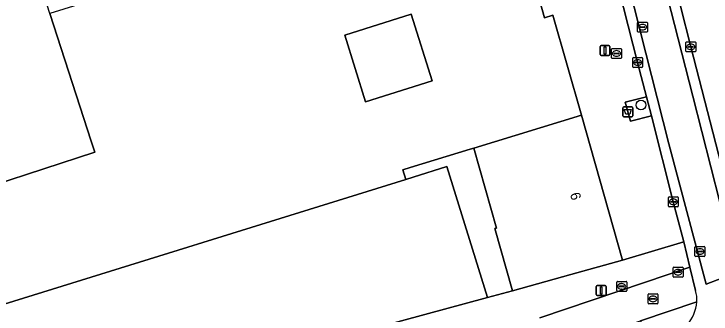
# Model space of a CAD drawing. Extents: x 161087 to 161926, y 382572 to 383873.
# Drawn here: x 161640.7 to 161710.9, y 382813.2 to 382843.4 of the extents above; entities that cross this region are included whole.
import ezdxf

# ---------------------------------------------------------------- set-up
doc = ezdxf.new("R2010")
doc.units = 0
for name, color, linetype in [('IMGEO_Afvalbak', 7, 'Continuous'), ('IMGEO_Boom', 7, 'Continuous'), ('IMGEO_Erf', 7, 'Continuous'), ('IMGEO_Fietspad_gesloten', 7, 'Continuous'), ('IMGEO_Groenvoorziening', 7, 'Continuous'), ('IMGEO_Kolk', 7, 'Continuous'), ('IMGEO_Lichtmast', 7, 'Continuous'), ('IMGEO_Meer_plas_ven_vijver', 7, 'Continuous'), ('IMGEO_Pand', 7, 'Continuous'), ('IMGEO_Pand_nummerreeks', 7, 'Continuous'), ('IMGEO_Rijbaan_lokaal_gesloten', 7, 'Continuous'), ('IMGEO_Rijbaan_lokaal_open', 7, 'Continuous'), ('IMGEO_Rioolput', 7, 'Continuous'), ('IMGEO_Voetpad_open', 7, 'Continuous')]:
    doc.layers.add(name, color=color, linetype=linetype)

msp = doc.modelspace()

# ---------------------------------------------------------------- linework, layer by layer
at = {"layer": 'IMGEO_Afvalbak'}
for p, q in [((161702.007, 382833.148), (161702.007, 382833.948)), ((161702.007, 382833.948), (161702.007, 382833.148)), ((161702.107, 382834.048), (161702.897, 382834.048)), ((161702.897, 382834.048), (161702.107, 382834.048)), ((161702.997, 382833.948), (161702.997, 382833.148)), ((161702.997, 382833.148), (161702.997, 382833.948)), ((161702.897, 382833.048), (161702.107, 382833.048)), ((161702.107, 382833.048), (161702.897, 382833.048))]:
    msp.add_line(p, q, dxfattribs=at)
msp.add_lwpolyline([(161702.15, 382833.762), (161702.854, 382833.762), (161702.705, 382833.292), (161702.299, 382833.292), (161702.15, 382833.762)], dxfattribs=at)
for centre, start, end in [((161702.107, 382833.948), 90, 180), ((161702.107, 382833.948), 90, 180), ((161702.897, 382833.948), 0, 90), ((161702.897, 382833.948), 360, 90), ((161702.107, 382833.148), 180, 270), ((161702.107, 382833.148), 180, 270), ((161702.897, 382833.148), 270, 0), ((161702.897, 382833.148), 270, 0)]:
    msp.add_arc(centre, 0.1, start, end, dxfattribs=at)
at = {"layer": 'IMGEO_Boom'}
msp.add_circle((161703.829, 382834.224), 0.489, dxfattribs=at)
at = {"layer": 'IMGEO_Erf'}
msp.add_lwpolyline([(161682.82, 382836.647), (161680.721, 382843.342), (161674.026, 382841.242), (161676.125, 382834.548)], close=True, dxfattribs=at)
at = {"layer": 'IMGEO_Fietspad_gesloten'}
for points in [[(161709.334, 382815.58), (161708.762, 382817.931), (161704.199, 382816.39), (161693.655, 382812.828)], [(161590.845, 382774.955), (161600.424, 382778.175), (161606.867, 382780.274), (161620.39, 382784.782), (161636.138, 382789.999), (161645.193, 382792.972), (161647.376, 382793.71), (161647.995, 382793.914), (161673.571, 382802.349), (161674.047, 382802.506), (161679.239, 382804.225), (161681.775, 382805.065), (161703.785, 382812.521), (161709.459, 382814.438)]]:
    msp.add_lwpolyline(points, dxfattribs=at)
msp.add_arc((161705.421, 382814.574), 4.04, 358.07236, 14.42077, dxfattribs=at)
at = {"layer": 'IMGEO_Groenvoorziening'}
msp.add_lwpolyline([(161704.4, 382835.052), (161702.243, 382834.521), (161702.763, 382832.593), (161704.901, 382833.128)], close=True, dxfattribs=at)
at = {"layer": 'IMGEO_Kolk'}
for p, q in [((161708.348, 382839.647), (161708.348, 382840.499)), ((161708.423, 382840.573), (161709.275, 382840.573)), ((161708.836, 382840.353), (161708.861, 382840.353)), ((161709.349, 382840.499), (161709.349, 382839.647)), ((161709.275, 382839.573), (161708.423, 382839.573)), ((161708.607, 382840.067), (161708.607, 382840.079)), ((161709.045, 382840.03), (161708.647, 382840.03)), ((161708.65, 382840.116), (161709.048, 382840.116)), ((161708.859, 382839.793), (161708.834, 382839.793)), ((161709.091, 382840.079), (161709.091, 382840.067)), ((161702.996, 382838.07), (161702.996, 382838.922)), ((161703.071, 382838.996), (161703.923, 382838.996)), ((161703.484, 382838.776), (161703.509, 382838.776)), ((161703.997, 382838.922), (161703.997, 382838.07)), ((161703.255, 382838.49), (161703.255, 382838.502)), ((161703.693, 382838.453), (161703.295, 382838.453)), ((161703.298, 382838.539), (161703.696, 382838.539)), ((161703.507, 382838.216), (161703.482, 382838.216)), ((161703.739, 382838.502), (161703.739, 382838.49)), ((161703.923, 382837.996), (161703.071, 382837.996)), ((161706.585, 382824.076), (161706.585, 382824.928)), ((161706.66, 382825.002), (161707.512, 382825.002)), ((161707.073, 382824.782), (161707.098, 382824.782)), ((161707.586, 382824.928), (161707.586, 382824.076)), ((161706.844, 382824.496), (161706.844, 382824.508)), ((161707.282, 382824.459), (161706.884, 382824.459)), ((161706.887, 382824.545), (161707.285, 382824.545)), ((161707.096, 382824.222), (161707.071, 382824.222)), ((161707.328, 382824.508), (161707.328, 382824.496)), ((161707.512, 382824.002), (161706.66, 382824.002)), ((161701.397, 382815.571), (161701.397, 382816.423)), ((161701.472, 382816.497), (161702.324, 382816.497)), ((161702.398, 382816.423), (161702.398, 382815.571)), ((161701.656, 382815.991), (161701.656, 382816.003)), ((161702.094, 382815.954), (161701.696, 382815.954)), ((161701.699, 382816.04), (161702.097, 382816.04)), ((161701.908, 382815.717), (161701.883, 382815.717)), ((161701.885, 382816.277), (161701.91, 382816.277)), ((161702.14, 382816.003), (161702.14, 382815.991)), ((161702.324, 382815.497), (161701.472, 382815.497))]:
    msp.add_line(p, q, dxfattribs=at)
for points in [[(161708.348, 382839.647), (161708.348, 382840.499)], [(161708.423, 382840.573), (161709.275, 382840.573)], [(161709.349, 382840.499), (161709.349, 382839.647)], [(161709.275, 382839.573), (161708.423, 382839.573)], [(161702.996, 382838.07), (161702.996, 382838.922)], [(161703.071, 382838.996), (161703.923, 382838.996)], [(161703.997, 382838.922), (161703.997, 382838.07)], [(161703.923, 382837.996), (161703.071, 382837.996)], [(161706.585, 382824.076), (161706.585, 382824.928)], [(161706.66, 382825.002), (161707.512, 382825.002)], [(161707.586, 382824.928), (161707.586, 382824.076)], [(161707.512, 382824.002), (161706.66, 382824.002)], [(161701.397, 382815.571), (161701.397, 382816.423)], [(161701.472, 382816.497), (161702.324, 382816.497)], [(161702.398, 382816.423), (161702.398, 382815.571)], [(161702.324, 382815.497), (161701.472, 382815.497)]]:
    msp.add_lwpolyline(points, dxfattribs=at)
for centre, radius, start, end in [((161708.425, 382840.497), 0.0765, 91.55205, 178.44795), ((161708.425, 382840.497), 0.0765, 91.55205, 178.44795), ((161709.273, 382840.497), 0.0765, 1.55205, 88.44795), ((161709.273, 382840.497), 0.0765, 1.55205, 88.44795), ((161708.425, 382839.649), 0.0765, 181.55205, 268.44795), ((161708.425, 382839.649), 0.0765, 181.55205, 268.44795), ((161708.647, 382840.076), 0.0403, 85.87752, 175.75265), ((161708.644, 382840.066), 0.0366, 178.93798, 274.71019), ((161709.048, 382840.073), 0.043, 264.86636, 352.45326), ((161709.052, 382840.078), 0.0386, 1.73085, 96.63898), ((161709.273, 382839.649), 0.0765, 271.55205, 358.44795), ((161709.273, 382839.649), 0.0765, 271.55205, 358.44795), ((161703.073, 382838.92), 0.0765, 91.55205, 178.44795), ((161703.073, 382838.92), 0.0765, 91.55205, 178.44795), ((161703.921, 382838.92), 0.0765, 1.55205, 88.44795), ((161703.921, 382838.92), 0.0765, 1.55205, 88.44795), ((161703.073, 382838.072), 0.0765, 181.55205, 268.44795), ((161703.073, 382838.072), 0.0765, 181.55205, 268.44795), ((161703.295, 382838.499), 0.0403, 85.87752, 175.75265), ((161703.292, 382838.489), 0.0366, 178.93798, 274.71019), ((161703.696, 382838.496), 0.043, 264.86636, 352.45326), ((161703.7, 382838.501), 0.0386, 1.73085, 96.63898), ((161703.921, 382838.072), 0.0765, 271.55205, 358.44795), ((161703.921, 382838.072), 0.0765, 271.55205, 358.44795), ((161706.662, 382824.926), 0.0765, 91.55205, 178.44795), ((161706.662, 382824.926), 0.0765, 91.55205, 178.44795), ((161707.51, 382824.926), 0.0765, 1.55205, 88.44795), ((161707.51, 382824.926), 0.0765, 1.55205, 88.44795), ((161706.662, 382824.078), 0.0765, 181.55205, 268.44795), ((161706.662, 382824.078), 0.0765, 181.55205, 268.44795), ((161706.884, 382824.505), 0.0403, 85.87752, 175.75265), ((161706.881, 382824.495), 0.0366, 178.93798, 274.71019), ((161707.285, 382824.502), 0.043, 264.86636, 352.45326), ((161707.289, 382824.507), 0.0386, 1.73085, 96.63898), ((161707.51, 382824.078), 0.0765, 271.55205, 358.44795), ((161707.51, 382824.078), 0.0765, 271.55205, 358.44795), ((161701.474, 382816.421), 0.0765, 91.55205, 178.44795), ((161701.474, 382816.421), 0.0765, 91.55205, 178.44795), ((161702.322, 382816.421), 0.0765, 1.55205, 88.44795), ((161702.322, 382816.421), 0.0765, 1.55205, 88.44795), ((161701.696, 382816), 0.0403, 85.87752, 175.75265), ((161701.693, 382815.99), 0.0366, 178.93798, 274.71019), ((161702.097, 382815.997), 0.043, 264.86636, 352.45326), ((161702.101, 382816.002), 0.0386, 1.73085, 96.63898), ((161701.474, 382815.573), 0.0765, 181.55205, 268.44795), ((161701.474, 382815.573), 0.0765, 181.55205, 268.44795), ((161702.322, 382815.573), 0.0765, 271.55205, 358.44795), ((161702.322, 382815.573), 0.0765, 271.55205, 358.44795)]:
    msp.add_arc(centre, radius, start, end, dxfattribs=at)
for centre, major_axis, ratio, start_param, end_param in [((161708.835, 382840.073), (-0.387, 0.002), 0.722429, 4.712389, 7.853982), ((161708.86, 382840.073), (-0.39, 0.002), 0.717154, 1.570796, 4.712389), ((161703.483, 382838.496), (-0.387, 0.002), 0.722429, 4.712389, 7.853982), ((161703.508, 382838.496), (-0.39, 0.002), 0.717154, 1.570796, 4.712389), ((161707.072, 382824.502), (-0.387, 0.002), 0.722429, 4.712389, 7.853982), ((161707.097, 382824.502), (-0.39, 0.002), 0.717154, 1.570796, 4.712389), ((161701.884, 382815.997), (-0.387, 0.002), 0.722429, 4.712389, 7.853982), ((161701.909, 382815.997), (-0.39, 0.002), 0.717154, 1.570796, 4.712389)]:
    msp.add_ellipse(centre, major_axis=major_axis, ratio=ratio, start_param=start_param, end_param=end_param, dxfattribs=at)
at = {"layer": 'IMGEO_Lichtmast'}
for p, q in [((161699.815, 382840.195), (161700.605, 382840.195)), ((161700.605, 382840.195), (161699.815, 382840.195)), ((161699.715, 382839.295), (161699.715, 382840.095)), ((161699.715, 382840.095), (161699.715, 382839.295)), ((161700.705, 382840.095), (161700.705, 382839.295)), ((161700.705, 382839.295), (161700.705, 382840.095)), ((161700.605, 382839.195), (161699.815, 382839.195)), ((161699.815, 382839.195), (161700.605, 382839.195)), ((161699.327, 382815.179), (161699.327, 382815.979)), ((161699.327, 382815.979), (161699.327, 382815.179)), ((161699.427, 382816.079), (161700.217, 382816.079)), ((161700.217, 382816.079), (161699.427, 382816.079)), ((161700.317, 382815.979), (161700.317, 382815.179)), ((161700.317, 382815.179), (161700.317, 382815.979)), ((161700.217, 382815.079), (161699.427, 382815.079)), ((161699.427, 382815.079), (161700.217, 382815.079))]:
    msp.add_line(p, q, dxfattribs=at)
for points in [[(161700.135, 382840.07), (161700.285, 382840.07), (161700.285, 382839.32), (161700.135, 382839.32), (161700.135, 382840.07)], [(161699.747, 382815.954), (161699.897, 382815.954), (161699.897, 382815.204), (161699.747, 382815.204), (161699.747, 382815.954)]]:
    msp.add_lwpolyline(points, dxfattribs=at)
for centre, start, end in [((161699.815, 382840.095), 90, 180), ((161699.815, 382840.095), 90, 180), ((161700.605, 382840.095), 0, 90), ((161700.605, 382840.095), 360, 90), ((161699.815, 382839.295), 180, 270), ((161699.815, 382839.295), 180, 270), ((161700.605, 382839.295), 270, 0), ((161700.605, 382839.295), 270, 0), ((161699.427, 382815.979), 90, 180), ((161699.427, 382815.979), 90, 180), ((161700.217, 382815.979), 0, 90), ((161700.217, 382815.979), 360, 90), ((161699.427, 382815.179), 180, 270), ((161699.427, 382815.179), 180, 270), ((161700.217, 382815.179), 270, 0), ((161700.217, 382815.179), 270, 0)]:
    msp.add_arc(centre, 0.1, start, end, dxfattribs=at)
at = {"layer": 'IMGEO_Meer_plas_ven_vijver'}
msp.add_lwpolyline([(161644.343, 382843.408), (161642.146, 382850.243), (161636.715, 382848.461), (161626.376, 382852.28), (161618.167, 382830.117), (161633.434, 382824.448), (161648.877, 382829.471), (161648.514, 382830.587)], close=True, dxfattribs=at)
at = {"layer": 'IMGEO_Pand'}
msp.add_lwpolyline([(161637.768, 382813.613), (161680.177, 382826.756), (161679.882, 382827.712), (161680.61, 382827.931), (161686.642, 382829.778), (161686.999, 382829.887), (161697.829, 382833.205), (161694.964, 382843.246), (161694.128, 382843.001), (161693.662, 382844.646), (161694.563, 382844.914), (161691.725, 382855.466), (161680.693, 382852.454), (161678.2, 382851.661), (161670.734, 382849.286), (161669.995, 382851.601), (161657.74, 382847.648), (161657.168, 382847.464), (161653.832, 382846.388), (161653.681, 382846.339), (161644.343, 382843.408), (161648.514, 382830.587), (161648.877, 382829.471), (161633.434, 382824.448)], dxfattribs=at)
for points in [[(161674.026, 382841.242), (161680.721, 382843.342), (161682.82, 382836.647), (161676.125, 382834.548)], [(161697.829, 382833.205), (161686.999, 382829.887), (161689.278, 382821.844), (161689.124, 382821.802), (161690.898, 382815.569), (161696.767, 382817.195), (161701.984, 382818.641)], [(161688.4, 382814.886), (161684.295, 382828.033), (161680.902, 382826.981), (161680.177, 382826.756), (161637.768, 382813.613), (161637.055, 382815.912), (161632.654, 382814.494), (161630.959, 382813.948), (161635.191, 382800.49), (161641.161, 382802.095), (161653.909, 382805.547), (161653.642, 382806.49), (161658.509, 382808.046), (161658.838, 382806.882)]]:
    msp.add_lwpolyline(points, close=True, dxfattribs=at)
at = {"layer": 'IMGEO_Rijbaan_lokaal_gesloten'}
msp.add_lwpolyline([(161695.87, 382872.975), (161698.627, 382861.752), (161702.574, 382846.327), (161706.644, 382830.329), (161710.392, 382816.221), (161713.528, 382817.435), (161712.687, 382820.916), (161709.044, 382835.129), (161705.035, 382850.873), (161701.175, 382865.991)], dxfattribs=at)
at = {"layer": 'IMGEO_Rijbaan_lokaal_open'}
for points in [[(161698.621, 382876.523), (161701.175, 382865.991), (161705.035, 382850.873), (161709.044, 382835.129), (161712.687, 382820.916), (161713.528, 382817.435), (161710.392, 382816.221), (161706.644, 382830.329), (161702.574, 382846.327), (161698.627, 382861.752), (161695.87, 382872.975)], [(161713.496, 382821.957), (161712.459, 382826.04), (161708.849, 382840.073), (161707.818, 382844.148), (161707.282, 382846.251), (161706.789, 382848.149), (161705.537, 382853.076), (161705.31, 382853.731), (161702.647, 382864.239), (161702.602, 382864.425), (161702.131, 382866.389), (161701.718, 382868.081), (161700.307, 382874.093)], [(161694.662, 382873.552), (161696.356, 382866.524), (161698.571, 382857.733), (161700.177, 382851.568), (161703.497, 382838.496), (161704.4, 382835.052), (161704.901, 382833.128), (161707.086, 382824.502), (161708.131, 382820.483), (161708.762, 382817.931), (161709.334, 382815.58)]]:
    msp.add_lwpolyline(points, dxfattribs=at)
for centre, radius, start, end in [((161705.421, 382814.574), 4.04, 358.07236, 14.42077), ((161705.072, 382814.912), 4.412, 288.14098, 353.83272)]:
    msp.add_arc(centre, radius, start, end, dxfattribs=at)
at = {"layer": 'IMGEO_Rioolput'}
for p, q in [((161703.487, 382841.622), (161703.487, 382842.474)), ((161703.562, 382842.548), (161704.414, 382842.548)), ((161703.975, 382842.328), (161704, 382842.328)), ((161704.488, 382842.474), (161704.488, 382841.622)), ((161703.746, 382842.042), (161703.746, 382842.054)), ((161704.184, 382842.005), (161703.786, 382842.005)), ((161703.789, 382842.091), (161704.187, 382842.091)), ((161703.998, 382841.768), (161703.973, 382841.768)), ((161704.23, 382842.054), (161704.23, 382842.042)), ((161704.414, 382841.548), (161703.562, 382841.548)), ((161700.867, 382838.983), (161700.867, 382839.835)), ((161700.942, 382839.909), (161701.794, 382839.909)), ((161701.169, 382839.452), (161701.567, 382839.452)), ((161701.355, 382839.689), (161701.38, 382839.689)), ((161701.868, 382839.835), (161701.868, 382838.983)), ((161701.794, 382838.909), (161700.942, 382838.909)), ((161701.126, 382839.403), (161701.126, 382839.415)), ((161701.564, 382839.366), (161701.166, 382839.366)), ((161701.378, 382839.129), (161701.353, 382839.129)), ((161701.61, 382839.415), (161701.61, 382839.403)), ((161709.265, 382819.081), (161709.265, 382819.933)), ((161709.34, 382820.007), (161710.192, 382820.007)), ((161710.266, 382819.933), (161710.266, 382819.081)), ((161709.524, 382819.501), (161709.524, 382819.513)), ((161709.962, 382819.464), (161709.564, 382819.464)), ((161709.567, 382819.55), (161709.965, 382819.55)), ((161709.776, 382819.227), (161709.751, 382819.227)), ((161709.753, 382819.787), (161709.778, 382819.787)), ((161710.008, 382819.513), (161710.008, 382819.501)), ((161710.192, 382819.007), (161709.34, 382819.007)), ((161707.063, 382816.996), (161707.063, 382817.848)), ((161707.138, 382817.922), (161707.99, 382817.922)), ((161708.064, 382817.848), (161708.064, 382816.996)), ((161707.322, 382817.416), (161707.322, 382817.428)), ((161707.76, 382817.379), (161707.362, 382817.379)), ((161707.365, 382817.465), (161707.763, 382817.465)), ((161707.574, 382817.142), (161707.549, 382817.142)), ((161707.551, 382817.702), (161707.576, 382817.702)), ((161707.806, 382817.428), (161707.806, 382817.416)), ((161707.99, 382816.922), (161707.138, 382816.922)), ((161704.542, 382814.317), (161704.542, 382815.169)), ((161704.617, 382815.243), (161705.469, 382815.243)), ((161705.03, 382815.023), (161705.055, 382815.023)), ((161705.543, 382815.169), (161705.543, 382814.317)), ((161705.469, 382814.243), (161704.617, 382814.243)), ((161704.801, 382814.737), (161704.801, 382814.749)), ((161705.239, 382814.7), (161704.841, 382814.7)), ((161704.844, 382814.786), (161705.242, 382814.786)), ((161705.053, 382814.463), (161705.028, 382814.463)), ((161705.285, 382814.749), (161705.285, 382814.737))]:
    msp.add_line(p, q, dxfattribs=at)
for points in [[(161703.487, 382841.622), (161703.487, 382842.474)], [(161703.562, 382842.548), (161704.414, 382842.548)], [(161704.488, 382842.474), (161704.488, 382841.622)], [(161704.414, 382841.548), (161703.562, 382841.548)], [(161700.867, 382838.983), (161700.867, 382839.835)], [(161700.942, 382839.909), (161701.794, 382839.909)], [(161701.868, 382839.835), (161701.868, 382838.983)], [(161701.794, 382838.909), (161700.942, 382838.909)], [(161709.265, 382819.081), (161709.265, 382819.933)], [(161709.34, 382820.007), (161710.192, 382820.007)], [(161710.266, 382819.933), (161710.266, 382819.081)], [(161710.192, 382819.007), (161709.34, 382819.007)], [(161707.063, 382816.996), (161707.063, 382817.848)], [(161707.138, 382817.922), (161707.99, 382817.922)], [(161708.064, 382817.848), (161708.064, 382816.996)], [(161707.99, 382816.922), (161707.138, 382816.922)], [(161704.542, 382814.317), (161704.542, 382815.169)], [(161704.617, 382815.243), (161705.469, 382815.243)], [(161705.543, 382815.169), (161705.543, 382814.317)], [(161705.469, 382814.243), (161704.617, 382814.243)]]:
    msp.add_lwpolyline(points, dxfattribs=at)
for centre, radius, start, end in [((161703.564, 382842.472), 0.0765, 91.55205, 178.44795), ((161703.564, 382842.472), 0.0765, 91.55205, 178.44795), ((161704.412, 382842.472), 0.0765, 1.55205, 88.44795), ((161704.412, 382842.472), 0.0765, 1.55205, 88.44795), ((161703.564, 382841.624), 0.0765, 181.55205, 268.44795), ((161703.564, 382841.624), 0.0765, 181.55205, 268.44795), ((161703.786, 382842.051), 0.0403, 85.87752, 175.75265), ((161703.783, 382842.041), 0.0366, 178.93798, 274.71019), ((161704.187, 382842.048), 0.043, 264.86636, 352.45326), ((161704.191, 382842.053), 0.0386, 1.73085, 96.63898), ((161704.412, 382841.624), 0.0765, 271.55205, 358.44795), ((161704.412, 382841.624), 0.0765, 271.55205, 358.44795), ((161700.944, 382839.833), 0.0765, 91.55205, 178.44795), ((161700.944, 382839.833), 0.0765, 91.55205, 178.44795), ((161701.166, 382839.412), 0.0403, 85.87752, 175.75265), ((161701.571, 382839.414), 0.0386, 1.73085, 96.63898), ((161701.792, 382839.833), 0.0765, 1.55205, 88.44795), ((161701.792, 382839.833), 0.0765, 1.55205, 88.44795), ((161700.944, 382838.985), 0.0765, 181.55205, 268.44795), ((161700.944, 382838.985), 0.0765, 181.55205, 268.44795), ((161701.163, 382839.402), 0.0366, 178.93798, 274.71019), ((161701.567, 382839.409), 0.043, 264.86636, 352.45326), ((161701.792, 382838.985), 0.0765, 271.55205, 358.44795), ((161701.792, 382838.985), 0.0765, 271.55205, 358.44795), ((161709.342, 382819.931), 0.0765, 91.55205, 178.44795), ((161709.342, 382819.931), 0.0765, 91.55205, 178.44795), ((161710.19, 382819.931), 0.0765, 1.55205, 88.44795), ((161710.19, 382819.931), 0.0765, 1.55205, 88.44795), ((161709.564, 382819.51), 0.0403, 85.87752, 175.75265), ((161709.561, 382819.5), 0.0366, 178.93798, 274.71019), ((161709.965, 382819.507), 0.043, 264.86636, 352.45326), ((161709.969, 382819.512), 0.0386, 1.73085, 96.63898), ((161709.342, 382819.083), 0.0765, 181.55205, 268.44795), ((161709.342, 382819.083), 0.0765, 181.55205, 268.44795), ((161710.19, 382819.083), 0.0765, 271.55205, 358.44795), ((161710.19, 382819.083), 0.0765, 271.55205, 358.44795), ((161707.14, 382817.846), 0.0765, 91.55205, 178.44795), ((161707.14, 382817.846), 0.0765, 91.55205, 178.44795), ((161707.988, 382817.846), 0.0765, 1.55205, 88.44795), ((161707.988, 382817.846), 0.0765, 1.55205, 88.44795), ((161707.362, 382817.425), 0.0403, 85.87752, 175.75265), ((161707.359, 382817.415), 0.0366, 178.93798, 274.71019), ((161707.763, 382817.422), 0.043, 264.86636, 352.45326), ((161707.767, 382817.427), 0.0386, 1.73085, 96.63898), ((161707.14, 382816.998), 0.0765, 181.55205, 268.44795), ((161707.14, 382816.998), 0.0765, 181.55205, 268.44795), ((161707.988, 382816.998), 0.0765, 271.55205, 358.44795), ((161707.988, 382816.998), 0.0765, 271.55205, 358.44795), ((161704.619, 382815.167), 0.0765, 91.55205, 178.44795), ((161704.619, 382815.167), 0.0765, 91.55205, 178.44795), ((161705.467, 382815.167), 0.0765, 1.55205, 88.44795), ((161705.467, 382815.167), 0.0765, 1.55205, 88.44795), ((161704.619, 382814.319), 0.0765, 181.55205, 268.44795), ((161704.619, 382814.319), 0.0765, 181.55205, 268.44795), ((161704.841, 382814.746), 0.0403, 85.87752, 175.75265), ((161704.838, 382814.736), 0.0366, 178.93798, 274.71019), ((161705.242, 382814.743), 0.043, 264.86636, 352.45326), ((161705.246, 382814.748), 0.0386, 1.73085, 96.63898), ((161705.467, 382814.319), 0.0765, 271.55205, 358.44795), ((161705.467, 382814.319), 0.0765, 271.55205, 358.44795)]:
    msp.add_arc(centre, radius, start, end, dxfattribs=at)
for centre, major_axis, ratio, start_param, end_param in [((161703.974, 382842.048), (-0.387, 0.002), 0.722429, 4.712389, 7.853982), ((161703.999, 382842.048), (-0.39, 0.002), 0.717154, 1.570796, 4.712389), ((161701.354, 382839.409), (-0.387, 0.002), 0.722429, 4.712389, 7.853982), ((161701.379, 382839.409), (-0.39, 0.002), 0.717154, 1.570796, 4.712389), ((161709.752, 382819.507), (-0.387, 0.002), 0.722429, 4.712389, 7.853982), ((161709.777, 382819.507), (-0.39, 0.002), 0.717154, 1.570796, 4.712389), ((161707.55, 382817.422), (-0.387, 0.002), 0.722429, 4.712389, 7.853982), ((161707.575, 382817.422), (-0.39, 0.002), 0.717154, 1.570796, 4.712389), ((161705.029, 382814.743), (-0.387, 0.002), 0.722429, 4.712389, 7.853982), ((161705.054, 382814.743), (-0.39, 0.002), 0.717154, 1.570796, 4.712389)]:
    msp.add_ellipse(centre, major_axis=major_axis, ratio=ratio, start_param=start_param, end_param=end_param, dxfattribs=at)
at = {"layer": 'IMGEO_Voetpad_open'}
for points in [[(161700.307, 382874.093), (161701.718, 382868.081), (161702.131, 382866.389), (161705.449, 382867.212), (161705.935, 382865.251), (161702.602, 382864.425), (161702.647, 382864.239), (161705.31, 382853.731), (161705.537, 382853.076), (161706.789, 382848.149), (161709.996, 382848.98), (161710.479, 382847.074), (161707.282, 382846.251), (161707.818, 382844.148), (161708.849, 382840.073), (161712.459, 382826.04), (161713.496, 382821.957)], [(161689.676, 382867.832), (161688.728, 382867.603), (161688.937, 382866.657), (161689.801, 382863.028), (161691.003, 382857.976), (161691.085, 382857.708), (161691.725, 382855.466), (161694.563, 382844.914), (161693.662, 382844.646), (161694.128, 382843.001), (161694.964, 382843.246), (161697.829, 382833.205), (161701.984, 382818.641), (161708.131, 382820.483), (161707.086, 382824.502), (161704.901, 382833.128), (161702.763, 382832.593), (161702.243, 382834.521), (161704.4, 382835.052), (161703.497, 382838.496), (161700.177, 382851.568), (161698.571, 382857.733), (161696.356, 382866.524)], [(161693.655, 382812.828), (161704.199, 382816.39), (161708.762, 382817.931), (161708.131, 382820.483), (161701.984, 382818.641), (161696.767, 382817.195), (161690.898, 382815.569), (161688.4, 382814.886), (161658.838, 382806.882), (161658.509, 382808.046), (161653.642, 382806.49), (161653.909, 382805.547), (161641.161, 382802.095), (161635.191, 382800.49), (161623.676, 382796.778)], [(161709.459, 382814.438), (161703.785, 382812.521), (161704.541, 382810.09), (161706.446, 382810.719)]]:
    msp.add_lwpolyline(points, dxfattribs=at)
msp.add_lwpolyline([(161686.999, 382829.887), (161686.642, 382829.778), (161680.61, 382827.931), (161679.882, 382827.712), (161680.177, 382826.756), (161680.902, 382826.981), (161684.295, 382828.033), (161688.4, 382814.886), (161690.898, 382815.569), (161689.124, 382821.802), (161689.278, 382821.844)], close=True, dxfattribs=at)
msp.add_arc((161705.072, 382814.912), 4.412, 288.14098, 353.83272, dxfattribs=at)

# ---------------------------------------------------------------- texts
at = {"layer": 'IMGEO_Pand_nummerreeks'}
msp.add_text('6', height=1, rotation=285.92229, dxfattribs=at).set_placement((161696.677, 382825.288))

doc.saveas('drawing.dxf')
